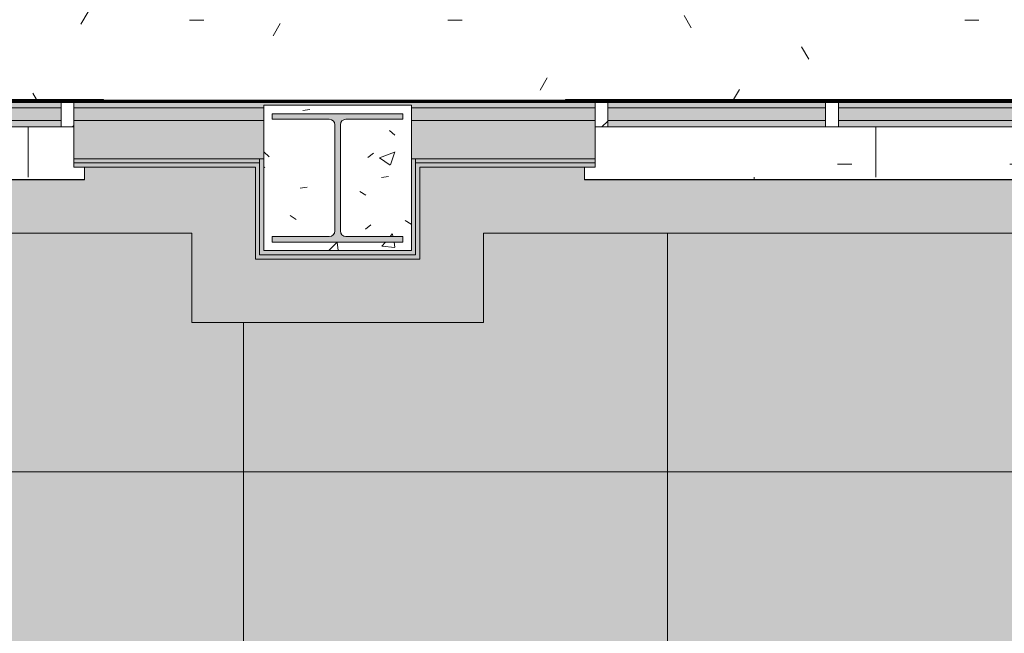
# Model space of a CAD drawing. Header units: millimetres. Extents: x -62758 to 78208, y -26429 to 33271.
# Tile 596 of 656: x -27020 to -24696, y 28627 to 30075. Entities that reach past the tile are written whole.
import ezdxf

# ---------------------------------------------------------------- set-up
doc = ezdxf.new("R2010")
doc.units = ezdxf.units.MM
for name, color, linetype, lineweight in [('A-DETL', 90, 'Continuous', 9), ('A-FLOR', 192, 'Continuous', 18), ('A-FLOR-PATT', 8, 'Continuous', 18), ('A-GLAZ', 151, 'Continuous', 9), ('A-GLAZ-SILL', 1, 'Continuous', 9), ('A-WALL', 113, 'Continuous', 18), ('A-WALL-PATT', 111, 'Continuous', 25), ('S-COLS', 52, 'Continuous', 9)]:
    doc.layers.add(name, color=color, linetype=linetype, lineweight=lineweight)
pattern_1 = [(45, (28267.05, -29804.4), (-449.013, 449.013), []), (45, (28425.8, -29804.4), (0, 898.026), []), (45, (28108.3, -29804.4), (0, 898.026), [])]
pattern_2 = [(180, (0, -11.7), (1e-13, 1000), []), (90, (0, -11.7), (1000, -6e-14), [])]
pattern_3 = [(45, (24287.05, -29804.4), (-449.013, 449.013), []), (45, (24445.8, -29804.4), (0, 898.026), []), (45, (24128.3, -29804.4), (0, 898.026), [])]

# ---------------------------------------------------------------- blocks, each defined once
blk = doc.blocks.new('FLEX-ESQ_MAXIM-AR_VIDRO-5F-bandeira - 275x140cm-5FLS-ALU-3_0cmFolha-5680439-PLANTA DE IMPERMEABILIZAÇÃO - TÉRREO')
at = {"layer": 'A-GLAZ', "lineweight": 5}
h = blk.add_hatch(dxfattribs=at)
h.set_pattern_fill('FP_166', color=256, style=0, pattern_type=2)
h.set_pattern_definition(pattern_1)
h.paths.add_polyline_path([(-1375, 77.5), (-1345, 77.5), (-1345, 82.5), (-1445, 81.4), (-1445, 77.5)])
h.paths.add_polyline_path([(1375, 77.5), (1445, 77.5), (1445, 82.5), (1345, 82.5), (1345, 77.5)])
h = blk.add_hatch(dxfattribs=at)
h.set_pattern_fill('FP_166', color=256, style=0, pattern_type=2)
h.set_pattern_definition(pattern_1)
h.paths.add_polyline_path([(1375, 17.5), (1375, 77.5), (1345, 77.5), (1345, 17.5)])
h.paths.add_polyline_path([(-1375, 17.5), (-1345, 17.5), (-1345, 77.5), (-1375, 77.5), (-1375, 32.5)])
for points in [[(-1345, 77.5), (1345, 77.5), (1345, 82.5), (-1345, 82.5)], [(831, 32.5), (1345, 32.5), (1345, 62.5), (831, 62.5)]]:
    blk.add_hatch(color=252, dxfattribs=at).paths.add_polyline_path(points)
h = blk.add_hatch(color=252, dxfattribs=at)
h.paths.add_polyline_path([(-287, 17.5), (257, 17.5), (257, 32.5), (-257, 32.5), (-257, 62.5), (257, 62.5), (257, 77.5), (-801, 77.5), (-801, 62.5), (-287, 62.5), (-287, 32.5), (-801, 32.5), (-801, 17.5), (-310.5, 17.5)])
h.paths.add_polyline_path([(1295, 17.5), (1345, 17.5), (1345, 32.5), (831, 32.5), (831, 17.5), (1292.8, 17.5)])
h.paths.add_polyline_path([(-1345, 17.5), (-831, 17.5), (-831, 32.5), (-1345, 32.5)])
h.paths.add_polyline_path([(801, 17.5), (801, 32.5), (287, 32.5), (287, 17.5), (781.9, 17.5)])
h.paths.add_polyline_path([(287, 62.5), (801, 62.5), (801, 77.5), (287, 77.5)])
h.paths.add_polyline_path([(881, 62.5), (1345, 62.5), (1345, 77.5), (831, 77.5), (831, 62.5)])
h.paths.add_polyline_path([(-1261.7, 62.5), (-831, 62.5), (-831, 77.5), (-1345, 77.5), (-1345, 62.5), (-1295, 62.5)])
at = {"layer": 'A-GLAZ', "color": 130, "lineweight": 5}
for p, q in [((-1345, 82.5), (1345, 82.5)), ((1345, 77.5), (831, 77.5)), ((831, 77.5), (1345, 77.5)), ((1345, 62.5), (831, 62.5)), ((1345, 32.5), (1345, 62.5)), ((831, 32.5), (1345, 32.5)), ((1345, 17.5), (831, 17.5))]:
    blk.add_line(p, q, dxfattribs=at)
at = {"layer": 'A-GLAZ', "color": 90}
for p, q in [((1345, 82.5), (1445, 82.5)), ((1345, 77.5), (1345, 82.5)), ((1445, 77.5), (1345, 77.5)), ((1345, 62.5), (1345, 77.5)), ((1345, 77.5), (1375, 77.5)), ((1375, 77.5), (1375, 17.5)), ((1445, 82.5), (1445, 77.5)), ((1345, 17.5), (1345, 32.5)), ((1375, 17.5), (1345, 17.5))]:
    blk.add_line(p, q, dxfattribs=at)
blk = doc.blocks.new('FP_326-PLANTA DE IMPERMEABILIZAÇÃO - TÉRREO')
at = {"layer": 'A-GLAZ-SILL', "lineweight": 5}
blk.add_line((1400, -106.4), (-1400, -106.4), dxfattribs=at)
at = {"layer": 'A-GLAZ-SILL', "color": 130, "lineweight": 5}
blk.add_line((-1400, -107.5), (1400, -107.5), dxfattribs=at)
blk = doc.blocks.new('CC_PEITORIL - PEITORIL-5680440-PLANTA DE IMPERMEABILIZAÇÃO - TÉRREO')
at = {"layer": 'A-GLAZ-SILL', "lineweight": 5}
h = blk.add_hatch(dxfattribs=at)
h.set_pattern_fill('FP_167', color=256, style=0, pattern_type=2)
h.set_pattern_definition([(0, (28267.05, -29804.38), (812.8, 203.2), [33.528, -576.072, 33.528, -3827.272]), (0, (28267.05, -29804.38), (812.8, 203.2), [-643.128, -576.072, 33.528, -1185.672, -2032]), (0, (28267.05, -29804.38), (812.8, 203.2), [-2438.4, 33.528, -576.072, 33.528, -1388.872]), (0, (28267.05, -29804.38), (812.8, 203.2), [-3081.528, -372.872, 33.528, -982.472]), (120, (28571.85, -29702.78), (-582.3764, 602.3054), [33.528, -576.072, 33.528, -3827.272]), (120, (28571.85, -29702.78), (-582.3764, 602.3054), [-643.128, -576.072, 33.528, -1185.672, -2032]), (120, (28571.85, -29702.78), (-582.3764, 602.3054), [-2438.4, 33.528, -576.072, 33.528, -1388.872]), (120, (28571.85, -29702.78), (-582.3764, 602.3054), [-3081.528, -372.872, 33.528, -982.472]), (240, (28673.45, -29296.38), (-230.4236, -805.5054), [33.528, -576.072, 33.528, -3827.272]), (240, (28673.45, -29296.38), (-230.4236, -805.5054), [-643.128, -576.072, 33.528, -1185.672, -2032]), (240, (28673.45, -29296.38), (-230.4236, -805.5054), [-2438.4, 33.528, -576.072, 33.528, -1388.872]), (240, (28673.45, -29296.38), (-230.4236, -805.5054), [-3081.528, -372.872, 33.528, -982.472])])
h.paths.add_polyline_path([(271, -101), (1400, -101), (1400, -77.5), (1375, -77.5), (1375, 17.5), (-1375, 17.5), (-1375, -77.5), (-1400, -77.5), (-1400, -101), (-750.8, -101)])
h = blk.add_hatch(dxfattribs=at)
h.set_pattern_fill('FP_52', color=256, style=0, pattern_type=2)
h.set_pattern_definition(pattern_2)
h.paths.add_polyline_path([(271, -101), (1400, -101), (1400, -77.5), (1375, -77.5), (1375, 17.5), (-1375, 17.5), (-1375, -77.5), (-1400, -77.5), (-1400, -101), (-750.8, -101)])
at = {"layer": 'A-GLAZ-SILL', "color": 130, "lineweight": 5}
for q in [(1400, -77.5), (1400, -107.5)]:
    blk.add_line((1400, -101), q, dxfattribs=at)
at = {"layer": 'A-GLAZ', "color": 130, "lineweight": 5}
blk.add_blockref('FP_326-PLANTA DE IMPERMEABILIZAÇÃO - TÉRREO', (0, 0), dxfattribs=at)
blk = doc.blocks.new('FLEX-ESQ_MAXIM-AR_VIDRO-5F-bandeira - 275x140cm-5FLS-ALU-3_0cmFolha-V345-PLANTA DE IMPERMEABILIZAÇÃO - TÉRREO')
at = {"layer": 'A-GLAZ', "lineweight": 5}
h = blk.add_hatch(dxfattribs=at)
h.set_pattern_fill('FP_179', color=256, style=0, pattern_type=2)
h.set_pattern_definition(pattern_3)
h.paths.add_polyline_path([(-1445, 77.5), (-1345, 78.1), (-1345, 82.5), (-1445, 81.4)])
h.paths.add_polyline_path([(1445, 77.5), (1445, 82.5), (1345, 82.5), (1345, 77.5), (1400, 77.5)])
h = blk.add_hatch(dxfattribs=at)
h.set_pattern_fill('FP_179', color=256, style=0, pattern_type=2)
h.set_pattern_definition(pattern_3)
h.paths.add_polyline_path([(1375, 17.5), (1375, 77.5), (1345, 77.5), (1345, 17.5)])
h.paths.add_polyline_path([(-1375, 17.5), (-1345, 17.5), (-1345, 77.5), (-1375, 77.5), (-1375, 32.5)])
for points in [[(257, 77.5), (1345, 77.5), (1345, 82.5), (-1345, 82.5), (-1345, 77.5), (-132.7, 77.5)], [(-1345, 32.5), (-831, 32.5), (-831, 62.5), (-1345, 62.5)], [(-643.6, 32.5), (-287, 32.5), (-287, 62.5), (-801, 62.5), (-801, 32.5)]]:
    blk.add_hatch(color=252, dxfattribs=at).paths.add_polyline_path(points)
h = blk.add_hatch(color=252, dxfattribs=at)
h.paths.add_polyline_path([(-310.5, 17.5), (257, 17.5), (257, 32.5), (-257, 32.5), (-257, 62.5), (257, 62.5), (257, 77.5), (-801, 77.5), (-801, 62.5), (-287, 62.5), (-287, 32.5), (-801, 32.5), (-801, 17.5), (-337, 17.5)])
h.paths.add_polyline_path([(1295, 17.5), (1345, 17.5), (1345, 32.5), (831, 32.5), (831, 17.5), (889.1, 17.5)])
h.paths.add_polyline_path([(-1345, 17.5), (-831, 17.5), (-831, 32.5), (-1345, 32.5)])
h.paths.add_polyline_path([(287, 17.5), (801, 17.5), (801, 32.5), (287, 32.5)])
h.paths.add_polyline_path([(337, 62.5), (801, 62.5), (801, 77.5), (287, 77.5), (287, 62.5)])
h.paths.add_polyline_path([(889.1, 62.5), (1345, 62.5), (1345, 77.5), (831, 77.5), (831, 62.5), (881, 62.5)])
h.paths.add_polyline_path([(-831, 62.5), (-831, 77.5), (-1345, 77.5), (-1345, 62.5), (-881, 62.5)])
h = blk.add_hatch(dxfattribs=at)
h.set_pattern_fill('FP_179', color=256, style=0, pattern_type=2)
h.set_pattern_definition(pattern_3)
h.paths.add_polyline_path([(-801, 17.5), (-801, 77.5), (-831, 77.5), (-831, 17.5)])
at = {"layer": 'A-GLAZ', "color": 90}
for p, q in [((-1445, 82.5), (-1345, 82.5)), ((-1445, 77.5), (-1445, 82.5)), ((-1345, 77.5), (-1445, 77.5)), ((-1375, 77.5), (-1345, 77.5)), ((-1375, 17.5), (-1375, 77.5)), ((-1345, 82.5), (-1345, 77.5)), ((-1345, 77.5), (-1345, 62.5)), ((-831, 77.5), (-801, 77.5)), ((-831, 62.5), (-831, 77.5)), ((-801, 77.5), (-801, 62.5)), ((-1345, 32.5), (-1345, 17.5)), ((-831, 17.5), (-831, 32.5)), ((-801, 32.5), (-801, 17.5)), ((-1345, 17.5), (-1375, 17.5)), ((-801, 17.5), (-831, 17.5))]:
    blk.add_line(p, q, dxfattribs=at)
at = {"layer": 'A-GLAZ', "color": 130, "lineweight": 5}
for p, q in [((-1345, 82.5), (1345, 82.5)), ((-831, 77.5), (-1345, 77.5)), ((-1345, 77.5), (-831, 77.5)), ((257, 77.5), (-801, 77.5)), ((-801, 77.5), (257, 77.5)), ((-831, 62.5), (-1345, 62.5)), ((-1345, 62.5), (-1345, 32.5)), ((-831, 32.5), (-831, 62.5)), ((-287, 62.5), (-801, 62.5)), ((-801, 62.5), (-801, 32.5)), ((-1345, 32.5), (-831, 32.5)), ((-801, 32.5), (-287, 32.5)), ((-831, 17.5), (-1345, 17.5)), ((257, 17.5), (-801, 17.5))]:
    blk.add_line(p, q, dxfattribs=at)
blk = doc.blocks.new('FP_347-PLANTA DE IMPERMEABILIZAÇÃO - TÉRREO')
at = {"layer": 'A-GLAZ-SILL', "lineweight": 5}
for p, q in [((1400, -106.4), (-1400, -106.4)), ((-1000, -106.4), (-1000, -101))]:
    blk.add_line(p, q, dxfattribs=at)
at = {"layer": 'A-GLAZ-SILL', "color": 130, "lineweight": 5}
blk.add_line((-1400, -107.5), (1400, -107.5), dxfattribs=at)
blk = doc.blocks.new('CC_PEITORIL - PEITORIL-V346-PLANTA DE IMPERMEABILIZAÇÃO - TÉRREO')
at = {"layer": 'A-GLAZ-SILL', "lineweight": 5}
h = blk.add_hatch(dxfattribs=at)
h.set_pattern_fill('FP_180', color=256, style=0, pattern_type=2)
h.set_pattern_definition([(0, (24287.05, -29804.38), (812.8, 203.2), [33.528, -576.072, 33.528, -3827.272]), (0, (24287.05, -29804.38), (812.8, 203.2), [-643.128, -576.072, 33.528, -1185.672, -2032]), (0, (24287.05, -29804.38), (812.8, 203.2), [-2438.4, 33.528, -576.072, 33.528, -1388.872]), (0, (24287.05, -29804.38), (812.8, 203.2), [-3081.528, -372.872, 33.528, -982.472]), (120, (24591.85, -29702.78), (-582.3764, 602.3054), [33.528, -576.072, 33.528, -3827.272]), (120, (24591.85, -29702.78), (-582.3764, 602.3054), [-643.128, -576.072, 33.528, -1185.672, -2032]), (120, (24591.85, -29702.78), (-582.3764, 602.3054), [-2438.4, 33.528, -576.072, 33.528, -1388.872]), (120, (24591.85, -29702.78), (-582.3764, 602.3054), [-3081.528, -372.872, 33.528, -982.472]), (240, (24693.45, -29296.38), (-230.4236, -805.5054), [33.528, -576.072, 33.528, -3827.272]), (240, (24693.45, -29296.38), (-230.4236, -805.5054), [-643.128, -576.072, 33.528, -1185.672, -2032]), (240, (24693.45, -29296.38), (-230.4236, -805.5054), [-2438.4, 33.528, -576.072, 33.528, -1388.872]), (240, (24693.45, -29296.38), (-230.4236, -805.5054), [-3081.528, -372.872, 33.528, -982.472])])
h.paths.add_polyline_path([(1400, -101), (1400, -77.5), (1375, -77.5), (1375, 17.5), (-1375, 17.5), (-1375, -77.5), (-1400, -78.1), (-1400, -101), (1400, -101)])
h = blk.add_hatch(dxfattribs=at)
h.set_pattern_fill('FP_52', color=256, style=0, pattern_type=2)
h.set_pattern_definition(pattern_2)
h.paths.add_polyline_path([(1400, -101), (1400, -77.5), (1375, -77.5), (1375, 17.5), (-1375, 17.5), (-1375, -77.5), (-1400, -78.1), (-1400, -101), (1400, -101)])
at = {"layer": 'A-GLAZ-SILL', "color": 130, "lineweight": 5}
for p in [(-1400, -77.5), (-1400, -107.5)]:
    blk.add_line(p, (-1400, -101), dxfattribs=at)
at = {"layer": 'A-GLAZ', "color": 130, "lineweight": 5}
blk.add_blockref('FP_347-PLANTA DE IMPERMEABILIZAÇÃO - TÉRREO', (0, 0), dxfattribs=at)
blk = doc.blocks.new('_ARQPWR_Pilar perfil I - _TP237-5763029-PLANTA DE IMPERMEABILIZAÇÃO - TÉRREO')
at = {"layer": 'S-COLS', "lineweight": 5}
blk.add_hatch(color=256, dxfattribs=at).paths.add_polyline_path([(6.5, -151.5), (154, -151.5), (154, -138.4), (19.6, -138.4), (10.4, -134.6), (6.5, -124.1), (6.5, 125.3), (11.8, 135.2), (19.6, 138.4), (154, 138.4), (154, 151.5), (-154, 151.5), (-154, 138.4), (-19.7, 138.4), (-10.4, 134.6), (-6.6, 125.3), (-6.6, -125.3), (-10.4, -134.6), (-19.7, -138.4), (-154, -138.4), (-154, -151.5), (-6.6, -151.5)])
at = {"layer": 'S-COLS', "color": 130, "lineweight": 5}
for p, q in [((154, 151.5), (-154, 151.5)), ((-154, 151.5), (-154, 138.4)), ((154, 138.4), (154, 151.5)), ((-154, 138.4), (-19.7, 138.4)), ((-6.6, 125.3), (-6.6, -125.3)), ((6.5, -125.3), (6.5, 125.3)), ((19.6, 138.4), (154, 138.4)), ((-19.7, -138.4), (-154, -138.4)), ((-154, -138.4), (-154, -151.5)), ((154, -138.4), (19.6, -138.4)), ((154, -151.5), (154, -138.4)), ((-154, -151.5), (154, -151.5))]:
    blk.add_line(p, q, dxfattribs=at)
for centre, start, end in [((-19.7, 125.3), 0, 90), ((19.6, 125.3), 90, 180), ((-19.7, -125.3), 270, 0), ((19.6, -125.3), 180, 270)]:
    blk.add_arc(centre, 13.1, start, end, dxfattribs=at)
blk = doc.blocks.new('FX-PNC-PILAR-TP36 - FX-PNC-PILAR-TP01-5759732-PLANTA DE IMPERMEABILIZAÇÃO - TÉRREO')
at = {"layer": 'S-COLS', "lineweight": 5}
h = blk.add_hatch(dxfattribs=at)
h.set_pattern_fill('FP_223', color=256, style=0, pattern_type=2)
h.set_pattern_definition([(230, (-37217.04, 36156.72), (-364.368, 31.8783), [38.1, -419.1]), (175, (-37217.04, 36156.72), (70.486, -382.1133), [30.48, -335.28]), (280.451, (-37247.4, 36159.38), (-293.885, -350.2334), [32.38, -356.18]), (226.184, (-37217.04, 36055.12), (-542.1585, 84.086), [57.15, -628.65]), (276.636, (-37262.2, 36062.13), (-474.805, -494.8554), [48.57, -534.27]), (171.184, (-37217.04, 36055.1), (-474.81, -494.85), [45.72, -502.92]), (201, (-37267.84, 36080.52), (-303.2285, 204.5305), [38.1, -419.1]), (146, (-37267.84, 36080.52), (-123.604, -368.376), [30.48, -335.28]), (251.451, (-37293.1, 36097.57), (-426.834, -163.8427), [32.38, -356.18]), (217.5, (-37217.04, 36156.72), (-6.17665, -169.11015), [16.764, -314.452, 16.764, -660.146]), (217.5, (-37217.04, 36156.72), (-6.17665, -169.11015), [-347.98, -323.596, 16.764, -319.786]), (187.5, (-37217.04, 36156.72), (-133.6389, -200.3615), [16.764, -177.292, 16.764, -435.102]), (187.5, (-37217.04, 36156.72), (-133.6389, -200.3615), [-210.82, -306.832, 16.764, -111.506]), (147.5, (-37103.76, 36156.72), (-271.1818, 11.45836), [16.764, -110.236, 16.764, -905.256]), (147.5, (-37103.76, 36156.72), (-271.1818, 11.45836), [-143.764, -379.476, 16.764, -509.016]), (137.5, (-37052.96, 36156.72), (-296.2585, -50.8528), [16.764, -148.336, 16.764, -246.38, -373.38]), (137.5, (-37052.96, 36156.72), (-296.2585, -50.8528), [-428.244, 16.764, -356.616])])
h.paths.add_polyline_path([(-11121.5, 6626.5), (-11121.5, 6283.5), (-10773.5, 6283.5), (-10773.5, 6626.5), (-11101.5, 6626.5)])
h.paths.add_polyline_path([(-11101.5, 6606.5), (-10793.5, 6606.5), (-10793.5, 6593.4), (-10927.8, 6593.4), (-10937.1, 6589.6), (-10940.9, 6580.3), (-10940.2, 6327.8), (-10935.7, 6319.8), (-10927.8, 6316.6), (-10793.5, 6316.6), (-10793.5, 6303.5), (-11101.5, 6303.5), (-11101.5, 6316.6), (-10967.1, 6316.6), (-10957.9, 6320.4), (-10954, 6329.7), (-10954, 6580.3), (-10957.9, 6589.6), (-10967.1, 6593.4), (-11101.5, 6593.4)])
at = {"layer": 'S-COLS', "color": 130, "lineweight": 5}
for p, q in [((-10773.5, 6626.5), (-11121.5, 6626.5)), ((-11121.5, 6626.5), (-11121.5, 6429.8)), ((-10773.5, 6429.8), (-10773.5, 6626.5)), ((-11121.5, 6429.8), (-11121.5, 6409.8)), ((-10773.5, 6409.8), (-10773.5, 6429.8)), ((-11121.5, 6409.8), (-11121.5, 6319.8)), ((-10773.5, 6319.8), (-10773.5, 6409.8)), ((-11121.5, 6319.8), (-11121.5, 6289.8)), ((-10773.5, 6289.8), (-10773.5, 6319.8)), ((-11121.5, 6289.8), (-11121.5, 6283.5)), ((-11121.5, 6283.5), (-10773.5, 6283.5)), ((-10773.5, 6283.5), (-10773.5, 6289.8))]:
    blk.add_line(p, q, dxfattribs=at)
blk = doc.blocks.new('BE-PMSa-MOD-ARQ-ESCOLA-EX-000-R_0056_rvt-1-PLANTA DE IMPERMEABILIZAÇÃO - TÉRREO')
at = {"layer": 'A-FLOR-PATT', "lineweight": 5}
h = blk.add_hatch(dxfattribs=at)
h.set_pattern_fill('FP_4', color=215, style=0, pattern_type=2)
h.set_pattern_definition([(0, (0, 0), (812.8, 203.2), [33.528, -576.072, 33.528, -576.072, -3251.2]), (0, (0, 0), (812.8, 203.2), [-1219.2, 33.528, -1185.672, 33.528, -576.072, -1422.4]), (0, (0, 0), (812.8, 203.2), [-3048, 33.528, -372.872, 33.528, -982.472]), (120, (304.8, 101.6), (-582.3764, 602.30545), [33.528, -576.072, 33.528, -576.072, -3251.2]), (120, (304.8, 101.6), (-582.3764, 602.30545), [-1219.2, 33.528, -1185.672, 33.528, -576.072, -1422.4]), (120, (304.8, 101.6), (-582.3764, 602.30545), [-3048, 33.528, -372.872, 33.528, -982.472]), (240, (406.4, 508), (-230.4236, -805.50545), [33.528, -576.072, 33.528, -576.072, -3251.2]), (240, (406.4, 508), (-230.4236, -805.50545), [-1219.2, 33.528, -1185.672, 33.528, -576.072, -1422.4]), (240, (406.4, 508), (-230.4236, -805.50545), [-3048, 33.528, -372.872, 33.528, -982.472])])
h.paths.add_polyline_path([(-22477, 29881.9), (-22477, 30655.3), (-30049.5, 30655.3), (-30049.5, 30436.3), (-22479.5, 30435.8), (-22479.5, 30235.6), (-30049.5, 30235.6), (-30049.5, 29923.5), (-30059.5, 29923.5), (-30059.5, 29881.9), (-29712, 29881.9), (-29712, 29886.9), (-26822, 29886.9), (-26822, 29881.9), (-25732, 29881.9), (-25732, 29886.9), (-22842, 29886.9), (-22842, 29881.9), (-22577.1, 29881.9)])
h.paths.add_polyline_path([(-22761, 29909.4), (-22767.3, 29911), (-22769.8, 29913), (-22773.1, 29918.6), (-22773.1, 29925.1), (-22769.8, 29930.7), (-22764.2, 29933.9), (-22757.8, 29933.9), (-22752.2, 29930.7), (-22748.9, 29925.1), (-22748.9, 29918.6), (-22752.2, 29913), (-22757.8, 29909.8)])
h.paths.add_polyline_path([(-22677.1, 29972.7), (-22702.9, 29976.1), (-22727.1, 29986.1), (-22747.8, 30002), (-22763.7, 30022.7), (-22773.7, 30046.8), (-22777.1, 30072.7), (-22773.7, 30098.6), (-22763.7, 30122.7), (-22747.8, 30143.4), (-22727.1, 30159.3), (-22702.9, 30169.3), (-22675.9, 30172.5), (-22651.2, 30169.3), (-22627.1, 30159.3), (-22606.4, 30143.4), (-22590.5, 30122.7), (-22580.5, 30098.6), (-22577.1, 30072.7), (-22580.5, 30046.8), (-22590.5, 30022.7), (-22606.4, 30002), (-22627.1, 29986.1), (-22651.2, 29976.1)])
h = blk.add_hatch(dxfattribs=at)
h.set_pattern_fill('FP_78', color=133, style=0, pattern_type=2)
h.set_pattern_definition([(50, (0, 0), (182.18467, -15.9391), [19.05, -209.55]), (355, (0, 0), (-35.2424, 191.0566), [15.24, -167.64]), (100.451, (15.18, -1.33), (146.9425, 175.1167), [16.19, -178.09]), (46.184, (0, 50.8), (271.0789, -42.0433), [28.575, -314.325]), (96.636, (22.6, 47.3), (237.4025, 247.4272), [24.285, -267.135]), (351.184, (0, 50.8), (237.4046, 247.4251), [22.86, -251.46]), (21, (25.4, 38.1), (151.6149, -102.2655), [19.05, -209.55]), (326, (25.4, 38.1), (61.8024, 184.18774), [15.24, -167.64]), (71.451, (38.03, 29.58), (213.41706, 81.9214), [16.19, -178.09]), (37.5, (0, 0), (3.08832, 84.55508), [8.382, -157.226, 8.382, -161.798, -168.275]), (37.5, (0, 0), (3.08832, 84.55508), [-335.788, 8.382, -159.893]), (7.5, (0, 0), (66.81944, 100.18075), [8.382, -88.646, 8.382, -153.416, -64.135]), (7.5, (0, 0), (66.81944, 100.18075), [-258.826, 8.382, -55.753]), (327.5, (-56.64, 0), (135.59049, -5.72891), [8.382, -55.118, 8.382, -189.738, -262.89]), (327.5, (-56.64, 0), (135.59049, -5.72891), [-261.62, 8.382, -254.508]), (317.5, (-82.04, 0), (148.1289, 25.42676), [8.382, -74.168, 8.382, -123.19, -186.69]), (317.5, (-82.04, 0), (148.1289, 25.42676), [-214.122, 8.382, -178.308])])
h.paths.add_polyline_path([(645.5, 20856.9), (645.5, 21647.4), (521.5, 21647.5), (521.5, 22035.4), (650.5, 22035.5), (650.5, 28901.9), (435.5, 28901.9), (435.5, 29121.9), (125.2, 29121.9), (125.2, 29088.9), (105.2, 29088.9), (105.2, 29121.9), (21.2, 29121.9), (21.2, 29088.9), (1.2, 29088.9), (1.2, 29121.9), (-914.8, 29121.9), (-914.8, 29088.9), (-934.8, 29088.9), (-934.8, 29121.9), (-1018.8, 29121.9), (-1018.8, 29088.9), (-1038.8, 29088.9), (-1038.8, 29121.9), (-1814.8, 29121.9), (-1814.8, 29088.9), (-1834.8, 29088.9), (-1834.8, 29121.9), (-1918.8, 29121.9), (-1918.8, 29088.9), (-1938.8, 29088.9), (-1938.8, 29121.9), (-2814.8, 29121.9), (-2814.8, 29088.9), (-2834.8, 29088.9), (-2834.8, 29121.9), (-2918.8, 29121.9), (-2918.8, 29088.9), (-2938.8, 29088.9), (-2938.8, 29121.9), (-3714.8, 29121.9), (-3714.8, 29088.9), (-3734.8, 29088.9), (-3734.8, 29121.9), (-3818.8, 29121.9), (-3818.8, 29088.9), (-3838.8, 29088.9), (-3838.8, 29121.9), (-4714.8, 29121.9), (-4714.8, 29088.9), (-4734.8, 29088.9), (-4734.8, 29121.9), (-4818.8, 29121.9), (-4818.8, 29088.9), (-4838.8, 29088.9), (-4838.8, 29121.9), (-5614.8, 29121.9), (-5614.8, 29088.9), (-5634.8, 29088.9), (-5634.8, 29121.9), (-5718.8, 29121.9), (-5718.8, 29088.9), (-5738.8, 29088.9), (-5738.8, 29121.9), (-6655.6, 29121.9), (-6655.6, 29088.9), (-6675.6, 29088.9), (-6675.6, 29121.9), (-6759.6, 29121.9), (-6759.6, 29088.9), (-6779.6, 29088.9), (-6779.6, 29121.9), (-7214.5, 29121.9), (-7214.5, 22036.4), (-7085.5, 22036.4), (-7085.8, 21646.4), (-7209.5, 21646.4), (-7209, 20856.9), (-574.5, 20857.3), (-574.5, 20871.9), (-524.5, 20871.9), (-524.5, 20856.9), (375.5, 20856.9), (375.5, 21006.9), (-7054.5, 21006.9), (-7054.5, 21491.4), (-6933, 21491.4), (-6933, 22191.4), (-7064.5, 22191.4), (-7064.5, 28971.9), (283, 28971.9), (283, 28748.9), (495.7, 28748.9), (495.7, 22191), (366.5, 22191), (366.5, 21736.9), (375.5, 21736.9), (375.5, 21776.9), (405.5, 21776.9), (405.5, 21736.9), (415.5, 21736.9), (415.5, 21726.9), (454.5, 21726.9), (454.5, 21596.9), (435.5, 21596.9), (435.5, 21707.9), (415.5, 21707.9), (415.5, 21696.9), (405.5, 21696.9), (405.5, 21493), (495.5, 21493), (495.5, 21006.9), (405.5, 21006.9), (405.5, 20856.9), (415.5, 20856.9), (415.5, 20871.9), (465.5, 20871.9), (465.5, 20856.9), (627.8, 20856.9)])
h.paths.add_polyline_path([(-11136.4, 20857.6), (-10849.5, 20857.6), (-10849.5, 21647.4), (-10971, 21647.4), (-10971, 22035.4), (-10847, 22035.4), (-10847, 29121.9), (-11369.5, 29121.9), (-11369.5, 29088.9), (-11389.5, 29088.9), (-11389.5, 29121.9), (-11473.5, 29121.9), (-11473.5, 29088.9), (-11493.5, 29088.9), (-11493.5, 29121.9), (-12409.5, 29121.9), (-12409.5, 29088.9), (-12429.5, 29088.9), (-12429.5, 29121.9), (-12513.5, 29121.9), (-12513.5, 29088.9), (-12533.5, 29088.9), (-12533.5, 29121.9), (-13309.5, 29121.9), (-13309.5, 29088.9), (-13329.5, 29088.9), (-13329.5, 29121.9), (-13413.5, 29121.9), (-13413.5, 29088.9), (-13433.5, 29088.9), (-13433.5, 29121.9), (-14309.5, 29121.9), (-14309.5, 29088.9), (-14329.5, 29088.9), (-14329.5, 29121.9), (-14413.5, 29121.9), (-14413.5, 29088.9), (-14433.5, 29088.9), (-14433.5, 29121.9), (-15209.5, 29121.9), (-15209.5, 29088.9), (-15229.5, 29088.9), (-15229.5, 29121.9), (-15313.5, 29121.9), (-15313.5, 29088.9), (-15333.5, 29088.9), (-15333.5, 29121.9), (-16209.5, 29121.9), (-16209.5, 29088.9), (-16229.5, 29088.9), (-16229.5, 29121.9), (-16313.5, 29121.9), (-16313.5, 29088.9), (-16333.5, 29088.9), (-16333.5, 29121.9), (-17109.5, 29121.9), (-17109.5, 29088.9), (-17129.5, 29088.9), (-17129.5, 29121.9), (-17213.5, 29121.9), (-17213.5, 29088.9), (-17233.5, 29088.9), (-17233.5, 29121.9), (-18150.3, 29121.9), (-18150.3, 29090.6), (-18170.3, 29090.6), (-18170.3, 29121.9), (-18254.3, 29121.9), (-18254.3, 29090.6), (-18274.3, 29090.6), (-18274.3, 29121.9), (-18702, 29121.9), (-18702, 22036.4), (-18575.5, 22035.9), (-18575.5, 21646.4), (-18702, 21646.4), (-18701.8, 20857.6), (-18522, 20857.6), (-18522, 20872.6), (-18472, 20872.6), (-18472, 20857.6), (-18462, 20857.6), (-18462, 21007.6), (-18549.5, 21007.6), (-18549.5, 21496.4), (-18462, 21496.5), (-18462, 21697.6), (-18472, 21697.6), (-18472, 21708.6), (-18492.1, 21708.6), (-18492.1, 21597.6), (-18511.1, 21597.6), (-18511.1, 21727.6), (-18472, 21727.6), (-18472, 21737.6), (-18462, 21737.6), (-18462, 21777.6), (-18432, 21777.6), (-18432, 21737.6), (-18422, 21737.6), (-18422, 21727.6), (-18420.5, 21727.6), (-18420.5, 22186.4), (-18552, 22186.4), (-18552, 28971.9), (-10999.5, 28971.9), (-10999.5, 22190.4), (-11126, 22190.4), (-11126, 21492.4), (-11004.5, 21492.4), (-11004.5, 21007.6), (-18432, 21007.6), (-18432, 20857.6), (-17532, 20857.6), (-17532, 20872.6), (-17482, 20872.6), (-17482, 20857.6), (-11647.3, 20857.6)])
h.paths.add_polyline_path([(-22481.9, 20862.6), (-22342, 20862.6), (-22342, 21646.4), (-22468.5, 21646.4), (-22468.5, 22036.4), (-22342, 22036.7), (-22342, 29510.2), (-22468.5, 29510.2), (-22468.8, 29726.9), (-22887, 29726.9), (-22887.1, 29696.9), (-25687, 29697.8), (-25687, 29726.9), (-26075.5, 29726.3), (-26075.5, 29510.2), (-26463.5, 29510.2), (-26463.5, 29726.9), (-26867, 29726.9), (-26867, 29696.9), (-29667, 29697.8), (-29667, 29726.9), (-30070.5, 29726.1), (-30070.5, 29510.2), (-30197, 29509.9), (-30197, 28561.9), (-30147, 28561.9), (-30147, 24312.9), (-30152, 24312.9), (-30152, 22042.6), (-30197, 22042.6), (-30197, 22036.4), (-30070.5, 22036.4), (-30070.5, 21646.4), (-30197, 21646.2), (-30196.1, 20862.6), (-23562, 20863), (-23562, 20877.6), (-23512, 20877.6), (-23512, 20862.6), (-22612, 20862.6), (-22612, 21007.6), (-30044.5, 21007.6), (-30044.5, 21491.4), (-29915.5, 21491.4), (-29915.5, 22191.4), (-30044.5, 22191.4), (-30044.5, 29355.2), (-29915.5, 29355.2), (-29915.5, 29571.6), (-26613.5, 29571.6), (-26613.5, 29360.2), (-25925.5, 29360.2), (-25925.5, 29571.6), (-22626, 29571.6), (-22626, 29355.2), (-22494.5, 29355.2), (-22494.5, 22191.4), (-22623.5, 22191.4), (-22623.5, 21732.6), (-22622, 21732.6), (-22622, 21742.6), (-22612, 21742.6), (-22612, 21782.6), (-22582, 21782.6), (-22582, 21742.6), (-22572, 21742.6), (-22572, 21732.6), (-22533, 21732.6), (-22533, 21602.6), (-22552, 21602.6), (-22552, 21713.6), (-22572, 21713.6), (-22572, 21702.6), (-22582, 21702.6), (-22582, 21491.4), (-22494.5, 21491.4), (-22494.5, 21007.6), (-22582, 21007.6), (-22582, 20862.6), (-22572, 20862.6), (-22572, 20877.6), (-22522, 20877.6), (-22522, 20862.6), (-22494.5, 20862.6)])
h.paths.add_polyline_path([(-22612, 21491.4), (-22612, 21702.6), (-22622, 21702.6), (-22622, 21713.6), (-22623.5, 21713.6), (-22623.5, 21491.4)])
h.paths.add_polyline_path([(366.5, 21493), (375.5, 21493.6), (375.5, 21696.9), (366.5, 21696.9), (366.5, 21557.8)])
h.paths.add_polyline_path([(-18432, 21496.4), (-18420.5, 21496.4), (-18420.5, 21708.6), (-18422, 21708.6), (-18422, 21697.6), (-18432, 21697.6), (-18432, 21496.4)])
h.paths.add_polyline_path([(-10563.8, 21906.9), (-10563.8, 21921.9), (-10513.8, 21921.9), (-10513.8, 21906.9), (-10503.8, 21906.9), (-10503.8, 22058.3), (-10559.5, 22058.3), (-10559.5, 28368.9), (-7499.5, 28368.9), (-7499.5, 22796.9), (-9739.5, 22796.9), (-9739.5, 22058.3), (-10473.8, 22058.3), (-10473.8, 21906.9), (-9673.8, 21906.9), (-9673.8, 21921.9), (-9623.8, 21921.9), (-9623.8, 21906.9), (-9604.5, 21906.9), (-9603.7, 22621.9), (-9567, 22621.9), (-9567, 22624.4), (-9150.1, 22624.4), (-9150.1, 22626.9), (-9100.1, 22626.9), (-9100.1, 22624.4), (-8584.3, 22624.4), (-8584.3, 22627.9), (-8565.1, 22627.9), (-8565.1, 22663.9), (-8660.1, 22663.9), (-8660.1, 22673.9), (-8555.1, 22673.9), (-8555.1, 22627.9), (-8536, 22627.9), (-8536, 22624.4), (-8514.3, 22624.4), (-8514.3, 22627.9), (-8495.1, 22627.9), (-8495.1, 22673.9), (-8390.1, 22673.9), (-8390.1, 22663.9), (-8485.1, 22663.9), (-8485.1, 22627.9), (-8466, 22627.9), (-8466, 22624.4), (-7950.1, 22624.4), (-7950.1, 22626.9), (-7900.1, 22626.9), (-7900.1, 22624.4), (-7344.5, 22624.4), (-7344.5, 28559.4), (-10717, 28559.4), (-10717, 22035.4), (-10588, 22035.4), (-10588, 21906.9)])
h = blk.add_hatch(dxfattribs=at)
h.set_pattern_fill('FP_79', color=31, style=0, pattern_type=2)
h.set_pattern_definition([(50, (0, 0), (364.368, -31.8783), [38.1, -419.1]), (355, (0, 0), (-70.486, 382.1133), [30.48, -335.28]), (100.451, (30.36, -2.66), (293.885, 350.2334), [32.38, -356.18]), (46.184, (0, 101.6), (542.1585, -84.086), [57.15, -628.65]), (96.636, (45.2, 94.6), (474.805, 494.8554), [48.57, -534.27]), (351.184, (0, 101.6), (474.81, 494.85), [45.72, -502.92]), (21, (50.8, 76.2), (303.2285, -204.5305), [38.1, -419.1]), (326, (50.8, 76.2), (123.604, 368.376), [30.48, -335.28]), (71.451, (76.07, 59.16), (426.834, 163.8427), [32.38, -356.18]), (37.5, (0, 0), (6.17665, 169.11015), [16.764, -314.452, 16.764, -323.596, -336.55]), (37.5, (0, 0), (6.17665, 169.11015), [-671.576, 16.764, -319.786]), (7.5, (0, 0), (133.6389, 200.3615), [16.764, -177.292, 16.764, -306.832, -128.27]), (7.5, (0, 0), (133.6389, 200.3615), [-517.652, 16.764, -111.506]), (327.5, (-113.28, 0), (271.1818, -11.45836), [16.764, -110.236, 16.764, -379.476, -525.78]), (327.5, (-113.28, 0), (271.1818, -11.45836), [-523.24, 16.764, -509.016]), (317.5, (-164.08, 0), (296.2585, 50.8528), [16.764, -148.336, 16.764, -246.38, -373.38]), (317.5, (-164.08, 0), (296.2585, 50.8528), [-428.244, 16.764, -356.616])])
h.paths.add_polyline_path([(-30044.5, 21007.6), (-22612, 21007.6), (-22612, 21491.4), (-22623.5, 21491.4), (-22623.5, 21713.6), (-22642.1, 21713.6), (-22642.1, 21602.6), (-22661.1, 21602.6), (-22661.1, 21732.6), (-22623.5, 21732.6), (-22623.5, 22191.4), (-22494.5, 22191.4), (-22494.5, 29355.2), (-22626, 29355.2), (-22626, 29571.6), (-25925.5, 29571.6), (-25925.5, 29360.2), (-26613.5, 29360.2), (-26613.5, 29571.6), (-29915.5, 29571.6), (-29915.5, 29355.2), (-30044.5, 29355.2), (-30044.5, 22191.4), (-29915.5, 22191.4), (-29915.5, 21491.4), (-30044.5, 21491.4), (-30044.5, 21366)])
h.paths.add_polyline_path([(-22494.5, 21007.6), (-22494.5, 21491.4), (-22582, 21491.4), (-22582, 21007.6)])
h = blk.add_hatch(dxfattribs=at)
h.set_pattern_fill('FP_98', color=133, style=0, pattern_type=2)
h.set_pattern_definition([(0, (-25492, 25007.6), (0, 1000), []), (90, (-25492, 25007.6), (-1000, 6e-14), [])])
h.paths.add_polyline_path([(-30044.5, 21007.6), (-22612, 21007.6), (-22612, 21491.4), (-22623.5, 21491.4), (-22623.5, 21713.6), (-22642.1, 21713.6), (-22642.1, 21602.6), (-22661.1, 21602.6), (-22661.1, 21732.6), (-22623.5, 21732.6), (-22623.5, 22191.4), (-22494.5, 22191.4), (-22494.5, 29355.2), (-22626, 29355.2), (-22626, 29571.6), (-25925.5, 29571.6), (-25925.5, 29360.2), (-26613.5, 29360.2), (-26613.5, 29571.6), (-29915.5, 29571.6), (-29915.5, 29355.2), (-30044.5, 29355.2), (-30044.5, 22191.4), (-29915.5, 22191.4), (-29915.5, 21491.4), (-30044.5, 21491.4), (-30044.5, 21366)])
h.paths.add_polyline_path([(-22494.5, 21007.6), (-22494.5, 21491.4), (-22582, 21491.4), (-22582, 21007.6)])
at = {"layer": 'A-WALL'}
h = blk.add_hatch(color=7, dxfattribs=at)
h.paths.add_polyline_path([(-22887.1, 29866.9), (-22462, 29866.9), (-22462, 29881.9), (-22912, 29881.9), (-22912, 29866.9)])
h.paths.add_polyline_path([(-25662, 29866.9), (-25662, 29881.9), (-26892, 29881.9), (-26892, 29866.9), (-26443.5, 29866.9), (-26443.5, 29873.2), (-26095.5, 29873.2), (-26095.5, 29866.9), (-25952.4, 29866.9)])
h.paths.add_polyline_path([(-29642, 29866.9), (-29642, 29881.9), (-30064.5, 29881.9), (-30064.5, 29866.9), (-30039.6, 29866.9)])
at = {"layer": 'A-WALL', "lineweight": 5}
h = blk.add_hatch(color=9, dxfattribs=at)
h.paths.add_polyline_path([(-22474.5, 29836.9), (-22448.5, 29836.9), (-22448.5, 29866.9), (-22912, 29866.9), (-22912, 29836.9), (-22887.1, 29836.9)])
h.paths.add_polyline_path([(-30090.5, 29836.9), (-29642, 29836.9), (-29642, 29866.9), (-30090.5, 29866.9), (-30090.5, 29840.1)])
h.paths.add_polyline_path([(-26095.5, 29836.9), (-25662, 29836.9), (-25662, 29866.9), (-26095.5, 29866.9), (-26095.5, 29840.1)])
h.paths.add_polyline_path([(-26443.5, 29836.9), (-26443.5, 29866.9), (-26892, 29866.9), (-26892, 29836.9), (-26453.5, 29836.9)])
h = blk.add_hatch(color=9, dxfattribs=at)
h.paths.add_polyline_path([(-22912, 29736.9), (-22458.5, 29737), (-22458.5, 29746.9), (-22912, 29746.9)])
h.paths.add_polyline_path([(-26892, 29736.9), (-26453.5, 29736.9), (-26453.5, 29746.9), (-26892, 29746.9)])
h.paths.add_polyline_path([(-26085.5, 29736.9), (-25662, 29736.9), (-25662, 29746.9), (-26085.5, 29746.4)])
h.paths.add_polyline_path([(-29667, 29736.9), (-29642, 29736.9), (-29642, 29746.9), (-30090.5, 29746.9), (-30090.5, 29736.9), (-29915.5, 29736.9)])
at = {"layer": 'A-WALL'}
for points in [[(-26443.5, 29530.2), (-26443.5, 29746.9), (-26453.5, 29746.4), (-26453.5, 29530.2)], [(-26085.5, 29520.2), (-26085.5, 29746.9), (-26095.5, 29746.9), (-26095.5, 29520.2)], [(-26453.5, 29520.2), (-26095.5, 29520.2), (-26095.5, 29530.2), (-26453.5, 29529.6)]]:
    blk.add_hatch(color=253, dxfattribs=at).paths.add_polyline_path(points)
at = {"layer": 'A-WALL', "lineweight": 5}
h = blk.add_hatch(color=50, dxfattribs=at)
h.paths.add_polyline_path([(-22887.1, 29726.9), (-22458.5, 29726.9), (-22459.7, 29736.9), (-22912, 29736.9), (-22912, 29726.9)])
h.paths.add_polyline_path([(-25662, 29726.9), (-25662, 29736.9), (-26085.5, 29736.6), (-26085.5, 29726.9), (-25687, 29726.9)])
h.paths.add_polyline_path([(-26839.6, 29726.9), (-26453.5, 29726.9), (-26454.7, 29736.9), (-26892, 29736.9), (-26892, 29726.9), (-26867, 29726.9)])
h.paths.add_polyline_path([(-29667, 29726.9), (-29642, 29726.9), (-29642, 29736.9), (-30090.5, 29736.9), (-30090.5, 29726.9), (-29915.5, 29726.9)])
for points in [[(-26453.5, 29520.2), (-26453.5, 29726.9), (-26463.5, 29726.3), (-26463.3, 29520.2)], [(-26085.5, 29510.2), (-26075.5, 29510.2), (-26076.2, 29726.9), (-26085.5, 29726.6), (-26085.5, 29519.9)], [(-26086, 29510.2), (-26085.5, 29510.2), (-26085.5, 29520.2), (-26463.5, 29520.2), (-26463.3, 29510.2), (-26095.5, 29510.2)]]:
    blk.add_hatch(color=50, dxfattribs=at).paths.add_polyline_path(points)
at = {"layer": 'A-WALL-PATT', "lineweight": 5}
h = blk.add_hatch(color=251, dxfattribs=at)
h.paths.add_polyline_path([(-30090.5, 29746.9), (-29642, 29746.9), (-29642, 29836.9), (-30090.5, 29836.9), (-30090.5, 29789.7)])
h.paths.add_polyline_path([(-26892, 29746.9), (-26443.5, 29747.1), (-26443.5, 29836.9), (-26892, 29836.9), (-26892, 29771.9)])
h.paths.add_polyline_path([(-22626, 29746.9), (-22448.5, 29746.9), (-22448.5, 29836.9), (-22912, 29836.9), (-22912, 29746.9), (-22887.1, 29746.9)])
h.paths.add_polyline_path([(-26095.5, 29746.9), (-25662, 29746.9), (-25662, 29836.9), (-26095.5, 29836.9), (-26095.5, 29789.7)])
at = {"layer": 'A-FLOR', "color": 170, "lineweight": 5}
for p, q in [((-29915.5, 29571.6), (-26613.5, 29571.6)), ((-26613.5, 29571.6), (-29915.5, 29571.6)), ((-26613.5, 29571.6), (-26613.5, 29360.2)), ((-26613.5, 29360.2), (-26613.5, 29571.6)), ((-25925.5, 29360.2), (-25925.5, 29571.6)), ((-25925.5, 29571.6), (-22626, 29571.6)), ((-22626, 29571.6), (-25925.5, 29571.6)), ((-25925.5, 29571.6), (-25925.5, 29360.2)), ((-26613.5, 29360.2), (-25925.5, 29360.2)), ((-25925.5, 29360.2), (-26613.5, 29360.2))]:
    blk.add_line(p, q, dxfattribs=at)
at = {"layer": 'A-WALL', "color": 90, "lineweight": 9}
for p, q in [((-25732, 29881.9), (-26822, 29881.9)), ((-26892, 29821.9), (-26892, 29726.9)), ((-25662, 29726.9), (-25662, 29821.9)), ((-26892, 29726.9), (-26463.5, 29726.9)), ((-26463.5, 29726.9), (-26463.5, 29530.2)), ((-26443.5, 29530.2), (-26443.5, 29726.9)), ((-26095.5, 29726.9), (-26095.5, 29530.2)), ((-26075.5, 29726.9), (-25662, 29726.9)), ((-26075.5, 29510.2), (-26075.5, 29726.9)), ((-26463.5, 29530.2), (-26463.5, 29520.2)), ((-26095.5, 29530.2), (-26443.5, 29530.2)), ((-26463.5, 29520.2), (-26463.5, 29510.2)), ((-26463.5, 29510.2), (-26095.5, 29510.2)), ((-26095.5, 29510.2), (-26085.5, 29510.2)), ((-26085.5, 29510.2), (-26075.5, 29510.2))]:
    blk.add_line(p, q, dxfattribs=at)
at = {"layer": 'A-WALL', "color": 130, "lineweight": 5}
for p, q in [((-26892, 29866.9), (-26443.5, 29866.9)), ((-26095.5, 29866.9), (-25662, 29866.9)), ((-26892, 29836.9), (-26443.5, 29836.9)), ((-26095.5, 29836.9), (-25662, 29836.9)), ((-26892, 29746.9), (-26453.5, 29746.9)), ((-26453.5, 29746.9), (-26443.5, 29746.9)), ((-26453.5, 29746.9), (-26443.5, 29746.9)), ((-26453.5, 29736.9), (-26453.5, 29746.9)), ((-26095.5, 29746.9), (-26085.5, 29746.9)), ((-26095.5, 29746.9), (-26085.5, 29746.9)), ((-26085.5, 29746.9), (-25662, 29746.9)), ((-26085.5, 29736.9), (-26085.5, 29746.9)), ((-26892, 29736.9), (-26453.5, 29736.9)), ((-26453.5, 29726.9), (-26453.5, 29736.9)), ((-26453.5, 29726.9), (-26453.5, 29530.2)), ((-26085.5, 29736.9), (-25662, 29736.9)), ((-26085.5, 29726.9), (-26085.5, 29736.9)), ((-26085.5, 29520.2), (-26085.5, 29726.9)), ((-26453.5, 29520.2), (-26453.5, 29530.2)), ((-26453.5, 29520.2), (-26095.5, 29520.2)), ((-26085.5, 29520.2), (-26095.5, 29520.2))]:
    blk.add_line(p, q, dxfattribs=at)
at = {"layer": 'A-WALL', "color": 170, "lineweight": 5}
for p, q in [((-26443.5, 29866.9), (-26443.5, 29873.2)), ((-26443.5, 29873.2), (-26095.5, 29873.2)), ((-26443.5, 29836.9), (-26443.5, 29866.9)), ((-26095.5, 29873.2), (-26095.5, 29866.9)), ((-26095.5, 29866.9), (-26095.5, 29836.9)), ((-26443.5, 29746.9), (-26443.5, 29836.9)), ((-26095.5, 29836.9), (-26095.5, 29746.9))]:
    blk.add_line(p, q, dxfattribs=at)
at = {"layer": 'A-GLAZ', "color": 170, "lineweight": 5}
for name, p in [('FLEX-ESQ_MAXIM-AR_VIDRO-5F-bandeira - 275x140cm-5FLS-ALU-3_0cmFolha-5680439-PLANTA DE IMPERMEABILIZAÇÃO - TÉRREO', (-28267, 29804.4)), ('FLEX-ESQ_MAXIM-AR_VIDRO-5F-bandeira - 275x140cm-5FLS-ALU-3_0cmFolha-V345-PLANTA DE IMPERMEABILIZAÇÃO - TÉRREO', (-24287, 29804.4)), ('CC_PEITORIL - PEITORIL-5680440-PLANTA DE IMPERMEABILIZAÇÃO - TÉRREO', (-28267, 29804.4)), ('CC_PEITORIL - PEITORIL-V346-PLANTA DE IMPERMEABILIZAÇÃO - TÉRREO', (-24287, 29804.4))]:
    blk.add_blockref(name, p, dxfattribs=at)
at = {"layer": 'S-COLS', "color": 170, "lineweight": 5, "rotation": 180}
blk.add_blockref('FX-PNC-PILAR-TP36 - FX-PNC-PILAR-TP01-5759732-PLANTA DE IMPERMEABILIZAÇÃO - TÉRREO', (-37217, 36156.7), dxfattribs=at)
at = {"layer": 'S-COLS', "color": 170, "lineweight": 5}
blk.add_blockref('_ARQPWR_Pilar perfil I - _TP237-5763029-PLANTA DE IMPERMEABILIZAÇÃO - TÉRREO', (-26269.5, 29701.7), dxfattribs=at)

msp = doc.modelspace()

# ---------------------------------------------------------------- linework, layer by layer
at = {"layer": 'A-DETL', "lineweight": 70}
msp.add_line((-22477, 29881.9), (-30102, 29881.9), dxfattribs=at)

# ---------------------------------------------------------------- block references
at = {"lineweight": 5}
msp.add_blockref('BE-PMSa-MOD-ARQ-ESCOLA-EX-000-R_0056_rvt-1-PLANTA DE IMPERMEABILIZAÇÃO - TÉRREO', (0, 0), dxfattribs=at)

doc.saveas('drawing.dxf')
